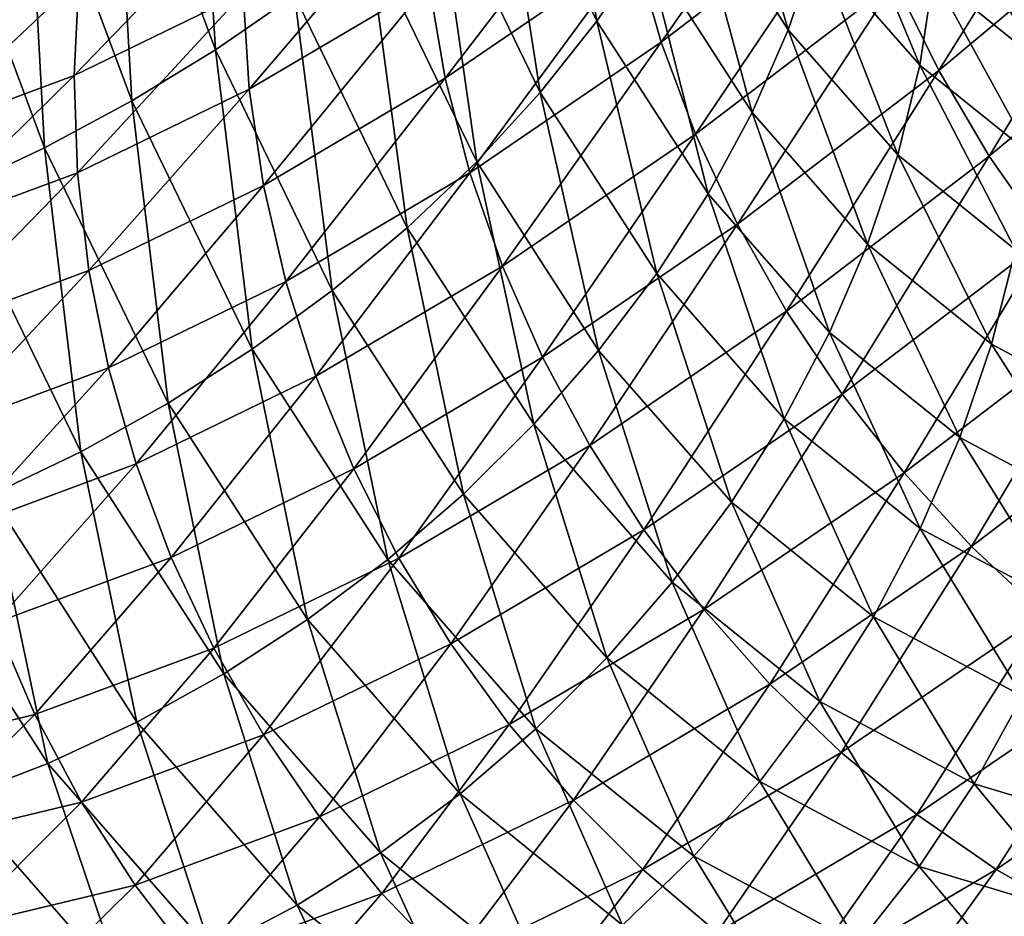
# Model space of a CAD drawing. Header units: millimetres. Extents: x -522 to 188, y -54 to 63.
# Tile 898 of 1056: x 7.5 to 10.31, y -52.48 to -49.92. Entities that reach past the tile are written whole.
import ezdxf

# ---------------------------------------------------------------- set-up
doc = ezdxf.new("R2010")
doc.units = ezdxf.units.MM
doc.header["$LTSCALE"] = 65.185185
doc.layers.add('39', color=7, linetype='CONTINUOUS')
doc.layers.add('40', color=7, linetype='CONTINUOUS')

msp = doc.modelspace()

# ---------------------------------------------------------------- linework, layer by layer
at = {"layer": '39', "linetype": 'CONTINUOUS'}
for points in [[(8.062, -50.0065, 0.4357), (8.0048, -49.0912, 0.8457), (7.7707, -49.2236, 0.9422), (8.062, -50.0065, 0.4357)], [(8.2874, -49.8505, 0.3548), (8.0048, -49.0912, 0.8457), (8.062, -50.0065, 0.4357), (8.2874, -49.8505, 0.3548)], [(9.1504, -49.9249, -0.502), (9.0185, -49.1537, -0.1665), (8.8648, -49.3357, -0.0087), (9.1504, -49.9249, -0.502)], [(9.2913, -49.7163, -0.6373), (9.0185, -49.1537, -0.1665), (9.1504, -49.9249, -0.502), (9.2913, -49.7163, -0.6373)], [(7.8235, -50.1522, 0.4951), (7.7707, -49.2236, 0.9422), (7.5239, -49.3472, 1.0162), (7.8235, -50.1522, 0.4951)], [(8.062, -50.0065, 0.4357), (7.7707, -49.2236, 0.9422), (7.8235, -50.1522, 0.4951), (8.062, -50.0065, 0.4357)], [(9.697, -49.9501, -1.2809), (9.5059, -49.2924, -0.9538), (9.4102, -49.5048, -0.7884), (9.697, -49.9501, -1.2809)], [(9.7772, -49.7135, -1.4197), (9.5059, -49.2924, -0.9538), (9.697, -49.9501, -1.2809), (9.7772, -49.7135, -1.4197)], [(7.5739, -50.2864, 0.5325), (7.5239, -49.3472, 1.0162), (7.2667, -49.461, 1.0671), (7.5739, -50.2864, 0.5325)], [(7.8235, -50.1522, 0.4951), (7.5239, -49.3472, 1.0162), (7.5739, -50.2864, 0.5325), (7.8235, -50.1522, 0.4951)], [(8.9889, -50.1287, -0.3837), (8.8648, -49.3357, -0.0087), (8.6906, -49.5136, 0.1316), (8.9889, -50.1287, -0.3837)], [(9.1504, -49.9249, -0.502), (8.8648, -49.3357, -0.0087), (8.9889, -50.1287, -0.3837), (9.1504, -49.9249, -0.502)], [(7.5739, -50.2864, 0.5325), (7.2667, -49.461, 1.0671), (7.3156, -50.4078, 0.5474), (7.5739, -50.2864, 0.5325)], [(10.0723, -50.0502, -1.9254), (9.8335, -49.4781, -1.5717), (9.7772, -49.7135, -1.4197), (10.0723, -50.0502, -1.9254)], [(10.1114, -49.7953, -2.0485), (9.8335, -49.4781, -1.5717), (10.0723, -50.0502, -1.9254), (10.1114, -49.7953, -2.0485)], [(8.808, -50.326, -0.2835), (8.6906, -49.5136, 0.1316), (8.4975, -49.6857, 0.2531), (8.808, -50.326, -0.2835)], [(8.9889, -50.1287, -0.3837), (8.6906, -49.5136, 0.1316), (8.808, -50.326, -0.2835), (8.9889, -50.1287, -0.3837)], [(9.5937, -50.1856, -1.1563), (9.4102, -49.5048, -0.7884), (9.2913, -49.7163, -0.6373), (9.5937, -50.1856, -1.1563)], [(9.697, -49.9501, -1.2809), (9.4102, -49.5048, -0.7884), (9.5937, -50.1856, -1.1563), (9.697, -49.9501, -1.2809)], [(10.4123, -50.0378, -2.5632), (10.1264, -49.544, -2.1837), (10.1114, -49.7953, -2.0485), (10.4123, -50.0378, -2.5632)], [(10.4098, -49.7724, -2.6694), (10.1264, -49.544, -2.1837), (10.4123, -50.0378, -2.5632), (10.4098, -49.7724, -2.6694)], [(8.6095, -50.5149, -0.2023), (8.4975, -49.6857, 0.2531), (8.2874, -49.8505, 0.3548), (8.6095, -50.5149, -0.2023)], [(8.808, -50.326, -0.2835), (8.4975, -49.6857, 0.2531), (8.6095, -50.5149, -0.2023), (8.808, -50.326, -0.2835)], [(9.4682, -50.418, -1.0471), (9.2913, -49.7163, -0.6373), (9.1504, -49.9249, -0.502), (9.4682, -50.418, -1.0471)], [(9.5937, -50.1856, -1.1563), (9.2913, -49.7163, -0.6373), (9.4682, -50.418, -1.0471), (9.5937, -50.1856, -1.1563)], [(10.0095, -50.3064, -1.8155), (9.7772, -49.7135, -1.4197), (9.697, -49.9501, -1.2809), (10.0095, -50.3064, -1.8155)], [(10.0723, -50.0502, -1.9254), (9.7772, -49.7135, -1.4197), (10.0095, -50.3064, -1.8155), (10.0723, -50.0502, -1.9254)], [(10.3909, -50.3069, -2.4695), (10.1114, -49.7953, -2.0485), (10.0723, -50.0502, -1.9254), (10.3909, -50.3069, -2.4695)], [(10.4123, -50.0378, -2.5632), (10.1114, -49.7953, -2.0485), (10.3909, -50.3069, -2.4695), (10.4123, -50.0378, -2.5632)], [(8.3953, -50.6936, -0.1407), (8.2874, -49.8505, 0.3548), (8.062, -50.0065, 0.4357), (8.3953, -50.6936, -0.1407)], [(8.6095, -50.5149, -0.2023), (8.2874, -49.8505, 0.3548), (8.3953, -50.6936, -0.1407), (8.6095, -50.5149, -0.2023)], [(9.3216, -50.6451, -0.9544), (9.1504, -49.9249, -0.502), (8.9889, -50.1287, -0.3837), (9.3216, -50.6451, -0.9544)], [(9.4682, -50.418, -1.0471), (9.1504, -49.9249, -0.502), (9.3216, -50.6451, -0.9544), (9.4682, -50.418, -1.0471)], [(9.9234, -50.5615, -1.7197), (9.697, -49.9501, -1.2809), (9.5937, -50.1856, -1.1563), (9.9234, -50.5615, -1.7197)], [(10.0095, -50.3064, -1.8155), (9.697, -49.9501, -1.2809), (9.9234, -50.5615, -1.7197), (10.0095, -50.3064, -1.8155)], [(8.1671, -50.8607, -0.0995), (8.062, -50.0065, 0.4357), (7.8235, -50.1522, 0.4951), (8.1671, -50.8607, -0.0995)], [(8.3953, -50.6936, -0.1407), (8.062, -50.0065, 0.4357), (8.1671, -50.8607, -0.0995), (8.3953, -50.6936, -0.1407)], [(10.3458, -50.5774, -2.3892), (10.0723, -50.0502, -1.9254), (10.0095, -50.3064, -1.8155), (10.3458, -50.5774, -2.3892)], [(10.3909, -50.3069, -2.4695), (10.0723, -50.0502, -1.9254), (10.3458, -50.5774, -2.3892), (10.3909, -50.3069, -2.4695)], [(9.1552, -50.8648, -0.8789), (8.9889, -50.1287, -0.3837), (8.808, -50.326, -0.2835), (9.1552, -50.8648, -0.8789)], [(9.3216, -50.6451, -0.9544), (8.9889, -50.1287, -0.3837), (9.1552, -50.8648, -0.8789), (9.3216, -50.6451, -0.9544)], [(7.9271, -51.0145, -0.0788), (7.8235, -50.1522, 0.4951), (7.5739, -50.2864, 0.5325), (7.9271, -51.0145, -0.0788)], [(8.1671, -50.8607, -0.0995), (7.8235, -50.1522, 0.4951), (7.9271, -51.0145, -0.0788), (8.1671, -50.8607, -0.0995)], [(9.8148, -50.8133, -1.639), (9.5937, -50.1856, -1.1563), (9.4682, -50.418, -1.0471), (9.8148, -50.8133, -1.639)], [(9.9234, -50.5615, -1.7197), (9.5937, -50.1856, -1.1563), (9.8148, -50.8133, -1.639), (9.9234, -50.5615, -1.7197)], [(7.6775, -51.1536, -0.0791), (7.5739, -50.2864, 0.5325), (7.3156, -50.4078, 0.5474), (7.6775, -51.1536, -0.0791)], [(7.9271, -51.0145, -0.0788), (7.5739, -50.2864, 0.5325), (7.6775, -51.1536, -0.0791), (7.9271, -51.0145, -0.0788)], [(10.2775, -50.8469, -2.323), (10.0095, -50.3064, -1.8155), (9.9234, -50.5615, -1.7197), (10.2775, -50.8469, -2.323)], [(10.3458, -50.5774, -2.3892), (10.0095, -50.3064, -1.8155), (10.2775, -50.8469, -2.323), (10.3458, -50.5774, -2.3892)], [(8.9707, -51.0753, -0.8213), (8.808, -50.326, -0.2835), (8.6095, -50.5149, -0.2023), (8.9707, -51.0753, -0.8213)], [(9.1552, -50.8648, -0.8789), (8.808, -50.326, -0.2835), (8.9707, -51.0753, -0.8213), (9.1552, -50.8648, -0.8789)], [(7.6775, -51.1536, -0.0791), (7.3156, -50.4078, 0.5474), (7.4206, -51.2769, -0.1001), (7.6775, -51.1536, -0.0791)], [(9.6849, -51.0594, -1.5741), (9.4682, -50.418, -1.0471), (9.3216, -50.6451, -0.9544), (9.6849, -51.0594, -1.5741)], [(9.8148, -50.8133, -1.639), (9.4682, -50.418, -1.0471), (9.6849, -51.0594, -1.5741), (9.8148, -50.8133, -1.639)], [(8.7695, -51.2745, -0.7822), (8.6095, -50.5149, -0.2023), (8.3953, -50.6936, -0.1407), (8.7695, -51.2745, -0.7822)], [(8.9707, -51.0753, -0.8213), (8.6095, -50.5149, -0.2023), (8.7695, -51.2745, -0.7822), (8.9707, -51.0753, -0.8213)], [(10.1865, -51.1128, -2.2714), (9.9234, -50.5615, -1.7197), (9.8148, -50.8133, -1.639), (10.1865, -51.1128, -2.2714)], [(10.2775, -50.8469, -2.323), (9.9234, -50.5615, -1.7197), (10.1865, -51.1128, -2.2714), (10.2775, -50.8469, -2.323)], [(10.6538, -51.0469, -2.9625), (10.3458, -50.5774, -2.3892), (10.2775, -50.8469, -2.323), (10.6538, -51.0469, -2.9625)], [(9.5346, -51.2976, -1.5255), (9.3216, -50.6451, -0.9544), (9.1552, -50.8648, -0.8789), (9.5346, -51.2976, -1.5255)], [(9.6849, -51.0594, -1.5741), (9.3216, -50.6451, -0.9544), (9.5346, -51.2976, -1.5255), (9.6849, -51.0594, -1.5741)], [(8.5537, -51.4607, -0.762), (8.3953, -50.6936, -0.1407), (8.1671, -50.8607, -0.0995), (8.5537, -51.4607, -0.762)], [(8.7695, -51.2745, -0.7822), (8.3953, -50.6936, -0.1407), (8.5537, -51.4607, -0.762), (8.7695, -51.2745, -0.7822)], [(10.0737, -51.3729, -2.235), (9.8148, -50.8133, -1.639), (9.6849, -51.0594, -1.5741), (10.0737, -51.3729, -2.235)], [(10.1865, -51.1128, -2.2714), (9.8148, -50.8133, -1.639), (10.0737, -51.3729, -2.235), (10.1865, -51.1128, -2.2714)], [(8.3251, -51.6322, -0.7607), (8.1671, -50.8607, -0.0995), (7.9271, -51.0145, -0.0788), (8.3251, -51.6322, -0.7607)], [(8.5537, -51.4607, -0.762), (8.1671, -50.8607, -0.0995), (8.3251, -51.6322, -0.7607), (8.5537, -51.4607, -0.762)], [(9.3655, -51.5257, -1.4938), (9.1552, -50.8648, -0.8789), (8.9707, -51.0753, -0.8213), (9.3655, -51.5257, -1.4938)], [(9.5346, -51.2976, -1.5255), (9.1552, -50.8648, -0.8789), (9.3655, -51.5257, -1.4938), (9.5346, -51.2976, -1.5255)], [(10.5797, -51.3219, -2.9392), (10.2775, -50.8469, -2.323), (10.1865, -51.1128, -2.2714), (10.5797, -51.3219, -2.9392)], [(10.6538, -51.0469, -2.9625), (10.2775, -50.8469, -2.323), (10.5797, -51.3219, -2.9392), (10.6538, -51.0469, -2.9625)], [(8.0857, -51.7873, -0.7785), (7.9271, -51.0145, -0.0788), (7.6775, -51.1536, -0.0791), (8.0857, -51.7873, -0.7785)], [(8.3251, -51.6322, -0.7607), (7.9271, -51.0145, -0.0788), (8.0857, -51.7873, -0.7785), (8.3251, -51.6322, -0.7607)], [(9.94, -51.6246, -2.2141), (9.6849, -51.0594, -1.5741), (9.5346, -51.2976, -1.5255), (9.94, -51.6246, -2.2141)], [(10.0737, -51.3729, -2.235), (9.6849, -51.0594, -1.5741), (9.94, -51.6246, -2.2141), (10.0737, -51.3729, -2.235)], [(9.179, -51.7417, -1.4792), (8.9707, -51.0753, -0.8213), (8.7695, -51.2745, -0.7822), (9.179, -51.7417, -1.4792)], [(9.3655, -51.5257, -1.4938), (8.9707, -51.0753, -0.8213), (9.179, -51.7417, -1.4792), (9.3655, -51.5257, -1.4938)], [(10.4833, -51.5908, -2.9304), (10.1865, -51.1128, -2.2714), (10.0737, -51.3729, -2.235), (10.4833, -51.5908, -2.9304)], [(10.5797, -51.3219, -2.9392), (10.1865, -51.1128, -2.2714), (10.4833, -51.5908, -2.9304), (10.5797, -51.3219, -2.9392)], [(7.8379, -51.9248, -0.8151), (7.6775, -51.1536, -0.0791), (7.4206, -51.2769, -0.1001), (7.8379, -51.9248, -0.8151)], [(8.0857, -51.7873, -0.7785), (7.6775, -51.1536, -0.0791), (7.8379, -51.9248, -0.8151), (8.0857, -51.7873, -0.7785)], [(7.4206, -51.2769, -0.1001), (7.1586, -51.3831, -0.1418), (7.5838, -52.0434, -0.8702), (7.4206, -51.2769, -0.1001)], [(7.8379, -51.9248, -0.8151), (7.4206, -51.2769, -0.1001), (7.5838, -52.0434, -0.8702), (7.8379, -51.9248, -0.8151)], [(8.9768, -51.9437, -1.4818), (8.7695, -51.2745, -0.7822), (8.5537, -51.4607, -0.762), (8.9768, -51.9437, -1.4818)], [(9.179, -51.7417, -1.4792), (8.7695, -51.2745, -0.7822), (8.9768, -51.9437, -1.4818), (9.179, -51.7417, -1.4792)], [(9.7868, -51.8658, -2.2088), (9.5346, -51.2976, -1.5255), (9.3655, -51.5257, -1.4938), (9.7868, -51.8658, -2.2088)], [(9.94, -51.6246, -2.2141), (9.5346, -51.2976, -1.5255), (9.7868, -51.8658, -2.2088), (9.94, -51.6246, -2.2141)], [(10.3657, -51.8512, -2.9363), (10.0737, -51.3729, -2.235), (9.94, -51.6246, -2.2141), (10.3657, -51.8512, -2.9363)], [(10.4833, -51.5908, -2.9304), (10.0737, -51.3729, -2.235), (10.3657, -51.8512, -2.9363), (10.4833, -51.5908, -2.9304)], [(7.1586, -51.3831, -0.1418), (7.3257, -52.1419, -0.9434), (7.5838, -52.0434, -0.8702), (7.1586, -51.3831, -0.1418)], [(8.7608, -52.1297, -1.5016), (8.5537, -51.4607, -0.762), (8.3251, -51.6322, -0.7607), (8.7608, -52.1297, -1.5016)], [(8.9768, -51.9437, -1.4818), (8.5537, -51.4607, -0.762), (8.7608, -52.1297, -1.5016), (8.9768, -51.9437, -1.4818)], [(9.6154, -52.0942, -2.2192), (9.3655, -51.5257, -1.4938), (9.179, -51.7417, -1.4792), (9.6154, -52.0942, -2.2192)], [(9.7868, -51.8658, -2.2088), (9.3655, -51.5257, -1.4938), (9.6154, -52.0942, -2.2192), (9.7868, -51.8658, -2.2088)], [(10.2279, -52.1007, -2.9568), (9.94, -51.6246, -2.2141), (9.7868, -51.8658, -2.2088), (10.2279, -52.1007, -2.9568)], [(10.3657, -51.8512, -2.9363), (9.94, -51.6246, -2.2141), (10.2279, -52.1007, -2.9568), (10.3657, -51.8512, -2.9363)], [(8.5329, -52.2982, -1.5384), (8.3251, -51.6322, -0.7607), (8.0857, -51.7873, -0.7785), (8.5329, -52.2982, -1.5384)], [(8.7608, -52.1297, -1.5016), (8.3251, -51.6322, -0.7607), (8.5329, -52.2982, -1.5384), (8.7608, -52.1297, -1.5016)], [(9.4273, -52.3078, -2.2453), (9.179, -51.7417, -1.4792), (8.9768, -51.9437, -1.4818), (9.4273, -52.3078, -2.2453)], [(9.6154, -52.0942, -2.2192), (9.179, -51.7417, -1.4792), (9.4273, -52.3078, -2.2453), (9.6154, -52.0942, -2.2192)], [(8.2952, -52.4475, -1.592), (8.0857, -51.7873, -0.7785), (7.8379, -51.9248, -0.8151), (8.2952, -52.4475, -1.592)], [(8.5329, -52.2982, -1.5384), (8.0857, -51.7873, -0.7785), (8.2952, -52.4475, -1.592), (8.5329, -52.2982, -1.5384)], [(10.6843, -52.2381, -3.7314), (10.3657, -51.8512, -2.9363), (10.2279, -52.1007, -2.9568), (10.6843, -52.2381, -3.7314)], [(10.071, -52.337, -2.9917), (9.7868, -51.8658, -2.2088), (9.6154, -52.0942, -2.2192), (10.071, -52.337, -2.9917)], [(10.2279, -52.1007, -2.9568), (9.7868, -51.8658, -2.2088), (10.071, -52.337, -2.9917), (10.2279, -52.1007, -2.9568)], [(7.8379, -51.9248, -0.8151), (7.5838, -52.0434, -0.8702), (8.0498, -52.5763, -1.6617), (7.8379, -51.9248, -0.8151)], [(8.2952, -52.4475, -1.592), (7.8379, -51.9248, -0.8151), (8.0498, -52.5763, -1.6617), (8.2952, -52.4475, -1.592)], [(9.2243, -52.5046, -2.2868), (8.9768, -51.9437, -1.4818), (8.7608, -52.1297, -1.5016), (9.2243, -52.5046, -2.2868)], [(9.4273, -52.3078, -2.2453), (8.9768, -51.9437, -1.4818), (9.2243, -52.5046, -2.2868), (9.4273, -52.3078, -2.2453)], [(7.3257, -52.1419, -0.9434), (7.799, -52.6834, -1.747), (7.5838, -52.0434, -0.8702), (7.3257, -52.1419, -0.9434)], [(7.5838, -52.0434, -0.8702), (7.799, -52.6834, -1.747), (8.0498, -52.5763, -1.6617), (7.5838, -52.0434, -0.8702)], [(9.8966, -52.558, -3.0406), (9.6154, -52.0942, -2.2192), (9.4273, -52.3078, -2.2453), (9.8966, -52.558, -3.0406)], [(10.071, -52.337, -2.9917), (9.6154, -52.0942, -2.2192), (9.8966, -52.558, -3.0406), (10.071, -52.337, -2.9917)], [(10.5407, -52.4784, -3.789), (10.2279, -52.1007, -2.9568), (10.071, -52.337, -2.9917), (10.5407, -52.4784, -3.789)], [(10.6843, -52.2381, -3.7314), (10.2279, -52.1007, -2.9568), (10.5407, -52.4784, -3.789), (10.6843, -52.2381, -3.7314)], [(9.0082, -52.6829, -2.3432), (8.7608, -52.1297, -1.5016), (8.5329, -52.2982, -1.5384), (9.0082, -52.6829, -2.3432)], [(9.2243, -52.5046, -2.2868), (8.7608, -52.1297, -1.5016), (9.0082, -52.6829, -2.3432), (9.2243, -52.5046, -2.2868)], [(7.3257, -52.1419, -0.9434), (7.4786, -52.7017, -1.7341), (7.799, -52.6834, -1.747), (7.3257, -52.1419, -0.9434)], [(8.781, -52.841, -2.4142), (8.5329, -52.2982, -1.5384), (8.2952, -52.4475, -1.592), (8.781, -52.841, -2.4142)], [(9.0082, -52.6829, -2.3432), (8.5329, -52.2982, -1.5384), (8.781, -52.841, -2.4142), (9.0082, -52.6829, -2.3432)], [(9.7061, -52.7617, -3.1031), (9.4273, -52.3078, -2.2453), (9.2243, -52.5046, -2.2868), (9.7061, -52.7617, -3.1031)], [(9.8966, -52.558, -3.0406), (9.4273, -52.3078, -2.2453), (9.7061, -52.7617, -3.1031), (9.8966, -52.558, -3.0406)], [(10.3788, -52.7031, -3.8592), (10.071, -52.337, -2.9917), (9.8966, -52.558, -3.0406), (10.3788, -52.7031, -3.8592)], [(10.5407, -52.4784, -3.789), (10.071, -52.337, -2.9917), (10.3788, -52.7031, -3.8592), (10.5407, -52.4784, -3.789)], [(8.2952, -52.4475, -1.592), (8.0498, -52.5763, -1.6617), (8.5447, -52.9774, -2.499), (8.2952, -52.4475, -1.592)], [(8.781, -52.841, -2.4142), (8.2952, -52.4475, -1.592), (8.5447, -52.9774, -2.499), (8.781, -52.841, -2.4142)]]:
    msp.add_3dface(points, dxfattribs=at)
at = {"layer": '40', "linetype": 'CONTINUOUS'}
for points in [[(9.8191, -49.2908, -13.1852), (9.3341, -49.9852, -12.3326), (9.2582, -49.719, -12.2617), (9.8191, -49.2908, -13.1852)], [(9.8997, -49.5534, -13.2639), (9.3341, -49.9852, -12.3326), (9.8191, -49.2908, -13.1852), (9.8997, -49.5534, -13.2639)], [(10.5917, -49.3207, -14.2942), (10.1266, -50.0654, -13.375), (10.0025, -49.8124, -13.3274), (10.5917, -49.3207, -14.2942)], [(10.7196, -49.5705, -14.3482), (10.1266, -50.0654, -13.375), (10.5917, -49.3207, -14.2942), (10.7196, -49.5705, -14.3482)], [(9.2054, -49.4514, -12.1763), (8.7181, -50.0878, -11.3686), (8.6709, -49.8164, -11.2924), (9.2054, -49.4514, -12.1763)], [(9.2582, -49.719, -12.2617), (8.7181, -50.0878, -11.3686), (9.2054, -49.4514, -12.1763), (9.2582, -49.719, -12.2617)], [(7.6724, -49.8059, -9.4788), (7.2228, -49.9727, -8.7269), (7.71, -49.5379, -9.3869), (7.6724, -49.8059, -9.4788)], [(7.71, -49.5379, -9.3869), (7.2228, -49.9727, -8.7269), (7.2691, -49.7014, -8.6496), (7.71, -49.5379, -9.3869)], [(8.6471, -49.5462, -11.2026), (8.1582, -50.1192, -10.4414), (8.141, -49.8451, -10.3624), (8.6471, -49.5462, -11.2026)], [(8.6709, -49.8164, -11.2924), (8.1582, -50.1192, -10.4414), (8.6471, -49.5462, -11.2026), (8.6709, -49.8164, -11.2924)], [(8.141, -49.8451, -10.3624), (7.6583, -50.0801, -9.5582), (8.1475, -49.5746, -10.2704), (8.141, -49.8451, -10.3624)], [(8.1475, -49.5746, -10.2704), (7.6583, -50.0801, -9.5582), (7.6724, -49.8059, -9.4788), (8.1475, -49.5746, -10.2704)], [(9.8997, -49.5534, -13.2639), (9.4322, -50.2478, -12.3883), (9.3341, -49.9852, -12.3326), (9.8997, -49.5534, -13.2639)], [(10.0025, -49.8124, -13.3274), (9.4322, -50.2478, -12.3883), (9.8997, -49.5534, -13.2639), (10.0025, -49.8124, -13.3274)], [(10.7196, -49.5705, -14.3482), (10.2708, -50.3101, -13.4062), (10.1266, -50.0654, -13.375), (10.7196, -49.5705, -14.3482)], [(10.8676, -49.812, -14.3856), (10.2708, -50.3101, -13.4062), (10.7196, -49.5705, -14.3482), (10.8676, -49.812, -14.3856)], [(9.2582, -49.719, -12.2617), (8.7884, -50.3578, -11.4303), (8.7181, -50.0878, -11.3686), (9.2582, -49.719, -12.2617)], [(9.3341, -49.9852, -12.3326), (8.7884, -50.3578, -11.4303), (9.2582, -49.719, -12.2617), (9.3341, -49.9852, -12.3326)], [(7.6583, -50.0801, -9.5582), (7.1997, -50.2501, -8.7914), (7.6724, -49.8059, -9.4788), (7.6583, -50.0801, -9.5582)], [(7.6724, -49.8059, -9.4788), (7.1997, -50.2501, -8.7914), (7.2228, -49.9727, -8.7269), (7.6724, -49.8059, -9.4788)], [(8.6709, -49.8164, -11.2924), (8.1988, -50.3944, -10.5067), (8.1582, -50.1192, -10.4414), (8.6709, -49.8164, -11.2924)], [(8.7181, -50.0878, -11.3686), (8.1988, -50.3944, -10.5067), (8.6709, -49.8164, -11.2924), (8.7181, -50.0878, -11.3686)], [(10.0025, -49.8124, -13.3274), (9.5518, -50.5042, -12.4284), (9.4322, -50.2478, -12.3883), (10.0025, -49.8124, -13.3274)], [(10.1266, -50.0654, -13.375), (9.5518, -50.5042, -12.4284), (10.0025, -49.8124, -13.3274), (10.1266, -50.0654, -13.375)], [(10.8676, -49.812, -14.3856), (10.4339, -50.5443, -13.4209), (10.2708, -50.3101, -13.4062), (10.8676, -49.812, -14.3856)], [(8.141, -49.8451, -10.3624), (7.6677, -50.3579, -9.6245), (7.6583, -50.0801, -9.5582), (8.141, -49.8451, -10.3624)], [(8.1582, -50.1192, -10.4414), (7.6677, -50.3579, -9.6245), (8.141, -49.8451, -10.3624), (8.1582, -50.1192, -10.4414)], [(9.3341, -49.9852, -12.3326), (8.8812, -50.624, -11.477), (8.7884, -50.3578, -11.4303), (9.3341, -49.9852, -12.3326)], [(9.4322, -50.2478, -12.3883), (8.8812, -50.624, -11.477), (9.3341, -49.9852, -12.3326), (9.4322, -50.2478, -12.3883)], [(7.6583, -50.0801, -9.5582), (7.2001, -50.5312, -8.8427), (7.1997, -50.2501, -8.7914), (7.6583, -50.0801, -9.5582)], [(7.6677, -50.3579, -9.6245), (7.2001, -50.5312, -8.8427), (7.6583, -50.0801, -9.5582), (7.6677, -50.3579, -9.6245)], [(10.1266, -50.0654, -13.375), (9.6918, -50.7522, -12.4525), (9.5518, -50.5042, -12.4284), (10.1266, -50.0654, -13.375)], [(10.2708, -50.3101, -13.4062), (9.6918, -50.7522, -12.4525), (10.1266, -50.0654, -13.375), (10.2708, -50.3101, -13.4062)], [(8.7181, -50.0878, -11.3686), (8.2626, -50.6683, -10.5577), (8.1988, -50.3944, -10.5067), (8.7181, -50.0878, -11.3686)], [(8.7884, -50.3578, -11.4303), (8.2626, -50.6683, -10.5577), (8.7181, -50.0878, -11.3686), (8.7884, -50.3578, -11.4303)], [(8.1582, -50.1192, -10.4414), (7.7006, -50.6369, -9.677), (7.6677, -50.3579, -9.6245), (8.1582, -50.1192, -10.4414)], [(8.1988, -50.3944, -10.5067), (7.7006, -50.6369, -9.677), (8.1582, -50.1192, -10.4414), (8.1988, -50.3944, -10.5067)], [(9.4322, -50.2478, -12.3883), (8.9954, -50.8841, -11.5083), (8.8812, -50.624, -11.477), (9.4322, -50.2478, -12.3883)], [(9.5518, -50.5042, -12.4284), (8.9954, -50.8841, -11.5083), (9.4322, -50.2478, -12.3883), (9.5518, -50.5042, -12.4284)], [(10.2708, -50.3101, -13.4062), (9.8507, -50.9896, -12.4603), (9.6918, -50.7522, -12.4525), (10.2708, -50.3101, -13.4062)], [(10.4339, -50.5443, -13.4209), (9.8507, -50.9896, -12.4603), (10.2708, -50.3101, -13.4062), (10.4339, -50.5443, -13.4209)], [(7.6677, -50.3579, -9.6245), (7.224, -50.8136, -8.8801), (7.2001, -50.5312, -8.8427), (7.6677, -50.3579, -9.6245)], [(7.7006, -50.6369, -9.677), (7.224, -50.8136, -8.8801), (7.6677, -50.3579, -9.6245), (7.7006, -50.6369, -9.677)], [(8.7884, -50.3578, -11.4303), (8.3488, -50.9383, -10.5938), (8.2626, -50.6683, -10.5577), (8.7884, -50.3578, -11.4303)], [(8.8812, -50.624, -11.477), (8.3488, -50.9383, -10.5938), (8.7884, -50.3578, -11.4303), (8.8812, -50.624, -11.477)], [(8.1988, -50.3944, -10.5067), (7.7566, -50.9145, -9.7153), (7.7006, -50.6369, -9.677), (8.1988, -50.3944, -10.5067)], [(8.2626, -50.6683, -10.5577), (7.7566, -50.9145, -9.7153), (8.1988, -50.3944, -10.5067), (8.2626, -50.6683, -10.5577)], [(9.5518, -50.5042, -12.4284), (9.1302, -51.1356, -11.5239), (8.9954, -50.8841, -11.5083), (9.5518, -50.5042, -12.4284)], [(9.6918, -50.7522, -12.4525), (9.1302, -51.1356, -11.5239), (9.5518, -50.5042, -12.4284), (9.6918, -50.7522, -12.4525)], [(10.4339, -50.5443, -13.4209), (10.0274, -51.2141, -12.4518), (9.8507, -50.9896, -12.4603), (10.4339, -50.5443, -13.4209)], [(10.6144, -50.7658, -13.4189), (10.0274, -51.2141, -12.4518), (10.4339, -50.5443, -13.4209), (10.6144, -50.7658, -13.4189)], [(7.7006, -50.6369, -9.677), (7.271, -51.0945, -8.9034), (7.224, -50.8136, -8.8801), (7.7006, -50.6369, -9.677)], [(7.7566, -50.9145, -9.7153), (7.271, -51.0945, -8.9034), (7.7006, -50.6369, -9.677), (7.7566, -50.9145, -9.7153)], [(8.8812, -50.624, -11.477), (8.4568, -51.2021, -10.6148), (8.3488, -50.9383, -10.5938), (8.8812, -50.624, -11.477)], [(8.9954, -50.8841, -11.5083), (8.4568, -51.2021, -10.6148), (8.8812, -50.624, -11.477), (8.9954, -50.8841, -11.5083)], [(8.2626, -50.6683, -10.5577), (7.8353, -51.1882, -9.739), (7.7566, -50.9145, -9.7153), (8.2626, -50.6683, -10.5577)], [(8.3488, -50.9383, -10.5938), (7.8353, -51.1882, -9.739), (8.2626, -50.6683, -10.5577), (8.3488, -50.9383, -10.5938)], [(9.6918, -50.7522, -12.4525), (9.2844, -51.3763, -11.5237), (9.1302, -51.1356, -11.5239), (9.6918, -50.7522, -12.4525)], [(9.8507, -50.9896, -12.4603), (9.2844, -51.3763, -11.5237), (9.6918, -50.7522, -12.4525), (9.8507, -50.9896, -12.4603)], [(10.6144, -50.7658, -13.4189), (10.22, -51.4237, -12.4271), (10.0274, -51.2141, -12.4518), (10.6144, -50.7658, -13.4189)], [(10.8107, -50.9727, -13.4002), (10.22, -51.4237, -12.4271), (10.6144, -50.7658, -13.4189), (10.8107, -50.9727, -13.4002)], [(8.9954, -50.8841, -11.5083), (8.5856, -51.4571, -10.6205), (8.4568, -51.2021, -10.6148), (8.9954, -50.8841, -11.5083)], [(9.1302, -51.1356, -11.5239), (8.5856, -51.4571, -10.6205), (8.9954, -50.8841, -11.5083), (9.1302, -51.1356, -11.5239)], [(7.7566, -50.9145, -9.7153), (7.3409, -51.3714, -8.9124), (7.271, -51.0945, -8.9034), (7.7566, -50.9145, -9.7153)], [(7.8353, -51.1882, -9.739), (7.3409, -51.3714, -8.9124), (7.7566, -50.9145, -9.7153), (7.8353, -51.1882, -9.739)], [(8.3488, -50.9383, -10.5938), (7.936, -51.4555, -9.7478), (7.8353, -51.1882, -9.739), (8.3488, -50.9383, -10.5938)], [(8.4568, -51.2021, -10.6148), (7.936, -51.4555, -9.7478), (8.3488, -50.9383, -10.5938), (8.4568, -51.2021, -10.6148)], [(10.8107, -50.9727, -13.4002), (10.4269, -51.6166, -12.3864), (10.22, -51.4237, -12.4271), (10.8107, -50.9727, -13.4002)], [(9.8507, -50.9896, -12.4603), (9.4564, -51.6039, -11.5077), (9.2844, -51.3763, -11.5237), (9.8507, -50.9896, -12.4603)], [(10.0274, -51.2141, -12.4518), (9.4564, -51.6039, -11.5077), (9.8507, -50.9896, -12.4603), (10.0274, -51.2141, -12.4518)], [(9.1302, -51.1356, -11.5239), (8.734, -51.7012, -10.6109), (8.5856, -51.4571, -10.6205), (9.1302, -51.1356, -11.5239)], [(9.2844, -51.3763, -11.5237), (8.734, -51.7012, -10.6109), (9.1302, -51.1356, -11.5239), (9.2844, -51.3763, -11.5237)], [(7.8353, -51.1882, -9.739), (7.4329, -51.6419, -8.9069), (7.3409, -51.3714, -8.9124), (7.8353, -51.1882, -9.739)], [(7.936, -51.4555, -9.7478), (7.4329, -51.6419, -8.9069), (7.8353, -51.1882, -9.739), (7.936, -51.4555, -9.7478)], [(8.4568, -51.2021, -10.6148), (8.0576, -51.714, -9.7419), (7.936, -51.4555, -9.7478), (8.4568, -51.2021, -10.6148)], [(8.5856, -51.4571, -10.6205), (8.0576, -51.714, -9.7419), (8.4568, -51.2021, -10.6148), (8.5856, -51.4571, -10.6205)], [(10.0274, -51.2141, -12.4518), (9.6448, -51.8164, -11.4759), (9.4564, -51.6039, -11.5077), (10.0274, -51.2141, -12.4518)], [(10.22, -51.4237, -12.4271), (9.6448, -51.8164, -11.4759), (10.0274, -51.2141, -12.4518), (10.22, -51.4237, -12.4271)], [(9.2844, -51.3763, -11.5237), (8.9006, -51.932, -10.5859), (8.734, -51.7012, -10.6109), (9.2844, -51.3763, -11.5237)], [(9.4564, -51.6039, -11.5077), (8.9006, -51.932, -10.5859), (9.2844, -51.3763, -11.5237), (9.4564, -51.6039, -11.5077)], [(10.22, -51.4237, -12.4271), (9.8478, -52.012, -11.4288), (9.6448, -51.8164, -11.4759), (10.22, -51.4237, -12.4271)], [(10.4269, -51.6166, -12.3864), (9.8478, -52.012, -11.4288), (10.22, -51.4237, -12.4271), (10.4269, -51.6166, -12.3864)], [(7.936, -51.4555, -9.7478), (7.5463, -51.9035, -8.8871), (7.4329, -51.6419, -8.9069), (7.936, -51.4555, -9.7478)], [(8.0576, -51.714, -9.7419), (7.5463, -51.9035, -8.8871), (7.936, -51.4555, -9.7478), (8.0576, -51.714, -9.7419)], [(8.5856, -51.4571, -10.6205), (8.1992, -51.9614, -9.721), (8.0576, -51.714, -9.7419), (8.5856, -51.4571, -10.6205)], [(8.734, -51.7012, -10.6109), (8.1992, -51.9614, -9.721), (8.5856, -51.4571, -10.6205), (8.734, -51.7012, -10.6109)], [(9.4564, -51.6039, -11.5077), (9.0839, -52.1475, -10.5459), (8.9006, -51.932, -10.5859), (9.4564, -51.6039, -11.5077)], [(9.6448, -51.8164, -11.4759), (9.0839, -52.1475, -10.5459), (9.4564, -51.6039, -11.5077), (9.6448, -51.8164, -11.4759)], [(10.4269, -51.6166, -12.3864), (10.0636, -52.1887, -11.3667), (9.8478, -52.012, -11.4288), (10.4269, -51.6166, -12.3864)], [(10.6462, -51.791, -12.33), (10.0636, -52.1887, -11.3667), (10.4269, -51.6166, -12.3864), (10.6462, -51.791, -12.33)], [(7.5463, -51.9035, -8.8871), (7.0513, -52.0222, -8.0554), (7.4329, -51.6419, -8.9069), (7.5463, -51.9035, -8.8871)], [(8.734, -51.7012, -10.6109), (8.3594, -52.1954, -9.6856), (8.1992, -51.9614, -9.721), (8.734, -51.7012, -10.6109)], [(8.9006, -51.932, -10.5859), (8.3594, -52.1954, -9.6856), (8.734, -51.7012, -10.6109), (8.9006, -51.932, -10.5859)], [(8.0576, -51.714, -9.7419), (7.68, -52.1538, -8.8531), (7.5463, -51.9035, -8.8871), (8.0576, -51.714, -9.7419)], [(8.1992, -51.9614, -9.721), (7.68, -52.1538, -8.8531), (8.0576, -51.714, -9.7419), (8.1992, -51.9614, -9.721)], [(10.6462, -51.791, -12.33), (10.2902, -52.345, -11.2901), (10.0636, -52.1887, -11.3667), (10.6462, -51.791, -12.33)], [(10.8759, -51.9453, -12.2585), (10.2902, -52.345, -11.2901), (10.6462, -51.791, -12.33), (10.8759, -51.9453, -12.2585)], [(9.6448, -51.8164, -11.4759), (9.2823, -52.3458, -10.4912), (9.0839, -52.1475, -10.5459), (9.6448, -51.8164, -11.4759)], [(9.8478, -52.012, -11.4288), (9.2823, -52.3458, -10.4912), (9.6448, -51.8164, -11.4759), (9.8478, -52.012, -11.4288)], [(7.5463, -51.9035, -8.8871), (7.1759, -52.2746, -8.0058), (7.0513, -52.0222, -8.0554), (7.5463, -51.9035, -8.8871)], [(7.68, -52.1538, -8.8531), (7.1759, -52.2746, -8.0058), (7.5463, -51.9035, -8.8871), (7.68, -52.1538, -8.8531)], [(8.9006, -51.932, -10.5859), (8.5368, -52.4138, -9.6358), (8.3594, -52.1954, -9.6856), (8.9006, -51.932, -10.5859)], [(9.0839, -52.1475, -10.5459), (8.5368, -52.4138, -9.6358), (8.9006, -51.932, -10.5859), (9.0839, -52.1475, -10.5459)], [(8.1992, -51.9614, -9.721), (7.8327, -52.3905, -8.8052), (7.68, -52.1538, -8.8531), (8.1992, -51.9614, -9.721)], [(8.3594, -52.1954, -9.6856), (7.8327, -52.3905, -8.8052), (8.1992, -51.9614, -9.721), (8.3594, -52.1954, -9.6856)], [(10.8759, -51.9453, -12.2585), (10.5257, -52.4796, -11.1999), (10.2902, -52.345, -11.2901), (10.8759, -51.9453, -12.2585)], [(9.8478, -52.012, -11.4288), (9.494, -52.525, -10.4223), (9.2823, -52.3458, -10.4912), (9.8478, -52.012, -11.4288)], [(10.0636, -52.1887, -11.3667), (9.494, -52.525, -10.4223), (9.8478, -52.012, -11.4288), (10.0636, -52.1887, -11.3667)], [(7.68, -52.1538, -8.8531), (7.32, -52.5133, -7.9432), (7.1759, -52.2746, -8.0058), (7.68, -52.1538, -8.8531)], [(7.8327, -52.3905, -8.8052), (7.32, -52.5133, -7.9432), (7.68, -52.1538, -8.8531), (7.8327, -52.3905, -8.8052)], [(9.0839, -52.1475, -10.5459), (8.7298, -52.6148, -9.5722), (8.5368, -52.4138, -9.6358), (9.0839, -52.1475, -10.5459)], [(9.2823, -52.3458, -10.4912), (8.7298, -52.6148, -9.5722), (9.0839, -52.1475, -10.5459), (9.2823, -52.3458, -10.4912)], [(10.0636, -52.1887, -11.3667), (9.717, -52.6835, -10.3399), (9.494, -52.525, -10.4223), (10.0636, -52.1887, -11.3667)], [(10.2902, -52.345, -11.2901), (9.717, -52.6835, -10.3399), (10.0636, -52.1887, -11.3667), (10.2902, -52.345, -11.2901)], [(8.3594, -52.1954, -9.6856), (8.0032, -52.6115, -8.7439), (7.8327, -52.3905, -8.8052), (8.3594, -52.1954, -9.6856)], [(8.5368, -52.4138, -9.6358), (8.0032, -52.6115, -8.7439), (8.3594, -52.1954, -9.6856), (8.5368, -52.4138, -9.6358)], [(9.2823, -52.3458, -10.4912), (8.9366, -52.7964, -9.4953), (8.7298, -52.6148, -9.5722), (9.2823, -52.3458, -10.4912)], [(9.494, -52.525, -10.4223), (8.9366, -52.7964, -9.4953), (9.2823, -52.3458, -10.4912), (9.494, -52.525, -10.4223)], [(10.2902, -52.345, -11.2901), (9.9494, -52.8199, -10.2446), (9.717, -52.6835, -10.3399), (10.2902, -52.345, -11.2901)], [(10.5257, -52.4796, -11.1999), (9.9494, -52.8199, -10.2446), (10.2902, -52.345, -11.2901), (10.5257, -52.4796, -11.1999)], [(7.8327, -52.3905, -8.8052), (7.4824, -52.7361, -7.8682), (7.32, -52.5133, -7.9432), (7.8327, -52.3905, -8.8052)], [(8.0032, -52.6115, -8.7439), (7.4824, -52.7361, -7.8682), (7.8327, -52.3905, -8.8052), (8.0032, -52.6115, -8.7439)], [(8.5368, -52.4138, -9.6358), (8.1898, -52.8148, -8.6697), (8.0032, -52.6115, -8.7439), (8.5368, -52.4138, -9.6358)], [(8.7298, -52.6148, -9.5722), (8.1898, -52.8148, -8.6697), (8.5368, -52.4138, -9.6358), (8.7298, -52.6148, -9.5722)]]:
    msp.add_3dface(points, dxfattribs=at)

doc.saveas('drawing.dxf')
